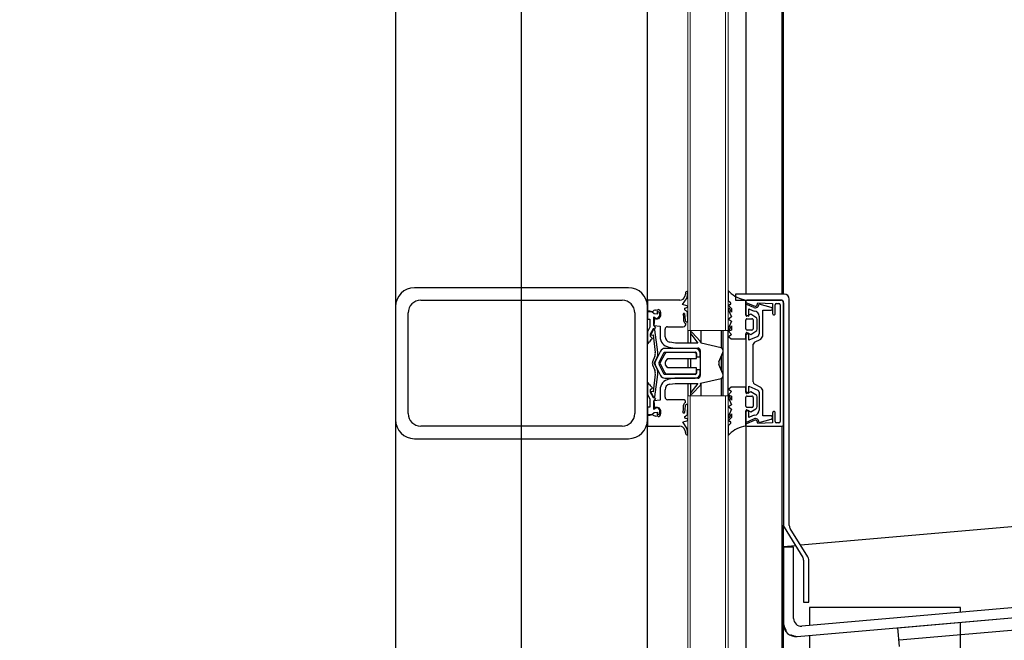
# Model space of a CAD drawing. Extents: x -805 to 3526, y -961 to 1039.
# Tile 415 of 471: x 1262.424 to 1262.815, y 39.928 to 40.174. Entities that reach past the tile are written whole.
import ezdxf

# ---------------------------------------------------------------- set-up
doc = ezdxf.new("R2010")
doc.units = 0
doc.linetypes.add('AM_DIN_F_W050x2', pattern=[3.125, 2.25, -0.875])
doc.layers.add('TTK-P-Aufzug', color=251, linetype='Continuous')
doc.layers.add('TTK-P-Bahnsteig', color=12, linetype='Continuous')

msp = doc.modelspace()

# ---------------------------------------------------------------- linework, layer by layer
at = {"layer": 'TTK-P-Aufzug', "color": 251, "ltscale": 20}
msp.add_line((1262.623084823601, 37.4678294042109), (1262.623084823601, 41.22782940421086), dxfattribs=at)
at = {"layer": 'TTK-P-Aufzug', "color": 251, "lineweight": 13}
for p, q in [((1262.68910157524, 40.61482940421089), (1262.68910157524, 40.05082940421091)), ((1262.69010157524, 40.61482940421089), (1262.69010157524, 40.05082940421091)), ((1262.69010157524, 40.05082940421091), (1262.69010157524, 40.61482940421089)), ((1262.70410157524, 40.05082940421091), (1262.70410157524, 40.61482940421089)), ((1262.70410157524, 40.61482940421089), (1262.70410157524, 40.05082940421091)), ((1262.70510157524, 40.05082940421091), (1262.70510157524, 40.61482940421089)), ((1262.68910157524, 40.05082940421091), (1262.69010157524, 40.05082940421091)), ((1262.69010157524, 40.05082940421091), (1262.70410157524, 40.05082940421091)), ((1262.70410157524, 40.05082940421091), (1262.70510157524, 40.05082940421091)), ((1262.68910157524, 40.02482940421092), (1262.68910157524, 39.87082940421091)), ((1262.69010157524, 40.02482940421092), (1262.68910157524, 40.02482940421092)), ((1262.69010157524, 40.02482940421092), (1262.69010157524, 39.87082940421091)), ((1262.70410157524, 40.02482940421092), (1262.69010157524, 40.02482940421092)), ((1262.69010157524, 39.87082940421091), (1262.69010157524, 40.02482940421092)), ((1262.70410157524, 39.87082940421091), (1262.70410157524, 40.02482940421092)), ((1262.70510157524, 40.02482940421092), (1262.70410157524, 40.02482940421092)), ((1262.70410157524, 40.02482940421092), (1262.70410157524, 39.87082940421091)), ((1262.70510157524, 39.87082940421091), (1262.70510157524, 40.02482940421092)), ((1262.72712304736, 39.96476726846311), (1262.72712304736, 39.9341711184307))]:
    msp.add_line(p, q, dxfattribs=at)
at = {"layer": 'TTK-P-Aufzug', "color": 251}
for p, q in [((1262.712113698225, 40.60286773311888), (1262.712113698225, 40.0653051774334)), ((1262.71212108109, 40.60286773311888), (1262.71212108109, 40.0653051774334)), ((1262.726536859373, 40.60296601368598), (1262.726536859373, 40.0653051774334)), ((1262.727101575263, 40.0653051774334), (1262.727101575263, 40.6034910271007)), ((1262.573084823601, 40.58532940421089), (1262.573084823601, 40.0603294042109)), ((1262.673084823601, 40.06283327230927), (1262.673084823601, 40.58532940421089)), ((1264.219386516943, 40.09556078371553), (1262.733991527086, 39.96546261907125)), ((1262.665584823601, 40.0678294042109), (1262.580584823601, 40.0678294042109)), ((1262.583084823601, 40.06282940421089), (1262.663084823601, 40.06282940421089)), ((1262.685970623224, 40.06283327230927), (1262.673087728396, 40.06283327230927)), ((1262.673087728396, 40.06283327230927), (1262.673087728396, 40.05859925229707)), ((1262.687074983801, 40.06114334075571), (1262.68892376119, 40.06386256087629)), ((1262.688157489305, 40.06571195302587), (1262.687939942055, 40.06448429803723)), ((1262.68892376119, 40.06386256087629), (1262.689099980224, 40.06635725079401)), ((1262.70510157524, 40.06602426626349), (1262.70510157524, 40.06280680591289)), ((1262.70510157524, 40.06280680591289), (1262.706081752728, 40.06194852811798)), ((1262.727455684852, 40.0653051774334), (1262.708136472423, 40.0653051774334)), ((1262.708136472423, 40.0653051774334), (1262.708136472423, 40.06282940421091)), ((1262.708136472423, 40.06282940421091), (1262.726136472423, 40.06282940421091)), ((1262.71212108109, 40.05701772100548), (1262.71212108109, 40.06293545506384)), ((1262.726536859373, 40.06282519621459), (1262.712613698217, 40.06282519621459)), ((1262.729435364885, 39.97335939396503), (1262.729435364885, 40.06332549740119)), ((1264.21918775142, 40.06341154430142), (1262.734407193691, 39.93336713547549)), ((1262.573084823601, 40.06032940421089), (1262.573084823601, 40.0153294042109)), ((1262.673084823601, 40.0153294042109), (1262.673084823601, 40.06032940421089)), ((1262.67634763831, 40.05896834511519), (1262.677301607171, 40.05911744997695)), ((1262.688791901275, 40.06068384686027), (1262.687074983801, 40.06114334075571)), ((1262.688002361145, 40.05969631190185), (1262.688793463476, 40.05991146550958)), ((1262.70517473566, 40.05922807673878), (1262.706541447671, 40.05619655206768)), ((1262.705963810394, 40.06111926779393), (1262.705230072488, 40.06078847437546)), ((1262.705230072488, 40.06078847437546), (1262.706455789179, 40.05956275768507)), ((1262.706455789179, 40.05805618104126), (1262.705701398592, 40.05951433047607)), ((1262.706455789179, 40.05956275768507), (1262.706455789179, 40.05805618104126)), ((1262.715328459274, 40.05995212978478), (1262.712120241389, 40.06132931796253)), ((1262.712120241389, 40.06132931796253), (1262.712120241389, 40.05708030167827)), ((1262.712417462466, 40.06186531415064), (1262.715461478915, 40.06056640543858)), ((1262.713326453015, 40.05656165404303), (1262.713326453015, 40.05939787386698)), ((1262.713326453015, 40.05939787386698), (1262.714814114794, 40.05875820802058)), ((1262.71672056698, 40.06098719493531), (1262.716933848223, 40.06182649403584)), ((1262.716933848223, 40.06182649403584), (1262.722815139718, 40.06152819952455)), ((1262.722298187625, 40.06002545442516), (1262.717420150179, 40.06133094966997)), ((1262.718923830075, 40.04908282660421), (1262.718923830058, 40.05893146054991)), ((1262.718923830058, 40.05893146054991), (1262.722220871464, 40.05893146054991)), ((1262.722815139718, 40.06152819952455), (1262.722815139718, 40.05752841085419)), ((1262.72381408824, 40.05756082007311), (1262.72381408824, 40.06102871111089)), ((1262.724313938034, 40.06152901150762), (1262.725314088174, 40.06152901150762)), ((1262.725828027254, 40.06102916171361), (1262.725828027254, 40.01462901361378)), ((1262.727101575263, 40.01349102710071), (1262.727101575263, 40.06232940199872)), ((1262.727136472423, 40.06182940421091), (1262.727136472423, 39.97353078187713)), ((1262.732558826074, 39.92919014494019), (1264.221555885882, 40.05960344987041)), ((1262.578084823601, 40.01782940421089), (1262.578084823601, 40.05782940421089)), ((1262.668084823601, 40.05782940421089), (1262.668084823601, 40.01782940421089)), ((1262.674805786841, 40.05829070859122), (1262.673087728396, 40.05829070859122)), ((1262.673087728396, 40.05829070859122), (1262.673087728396, 40.05529046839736)), ((1262.673087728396, 40.05529046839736), (1262.674089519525, 40.05529046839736)), ((1262.674089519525, 40.05529046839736), (1262.674059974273, 40.05209759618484)), ((1262.675729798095, 40.05744849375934), (1262.674805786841, 40.05829070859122)), ((1262.675587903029, 40.05290880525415), (1262.675587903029, 40.05626188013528)), ((1262.675587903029, 40.05626188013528), (1262.677008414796, 40.05539080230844)), ((1262.675936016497, 40.05548429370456), (1262.675640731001, 40.0528296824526)), ((1262.676988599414, 40.05737845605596), (1262.675729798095, 40.05744849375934)), ((1262.67746237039, 40.05548429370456), (1262.675936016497, 40.05548429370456)), ((1262.677929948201, 40.0579478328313), (1262.676988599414, 40.05846963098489)), ((1262.676988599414, 40.05846963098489), (1262.676988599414, 40.05737845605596)), ((1262.677008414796, 40.05539080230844), (1262.677994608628, 40.05659610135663)), ((1262.678300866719, 40.05665263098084), (1262.67746237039, 40.05548429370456)), ((1262.677994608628, 40.05659610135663), (1262.677929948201, 40.0579478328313)), ((1262.678300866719, 40.05808778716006), (1262.678300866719, 40.05665263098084)), ((1262.687590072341, 40.05451917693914), (1262.687589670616, 40.05585612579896)), ((1262.687841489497, 40.05762247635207), (1262.688094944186, 40.05477460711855)), ((1262.689092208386, 40.05425875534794), (1262.688988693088, 40.05819683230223)), ((1262.706541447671, 40.05619655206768), (1262.705306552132, 40.05536360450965)), ((1262.705306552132, 40.05536360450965), (1262.706541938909, 40.05456133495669)), ((1262.712120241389, 40.05708030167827), (1262.713326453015, 40.05656165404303)), ((1262.712122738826, 40.05151773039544), (1262.712122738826, 40.05498532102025)), ((1262.712621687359, 40.05551773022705), (1262.714597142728, 40.05551773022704)), ((1262.714112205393, 40.05725368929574), (1262.712633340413, 40.05651786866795)), ((1262.716135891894, 40.05604009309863), (1262.714112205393, 40.05725368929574)), ((1262.715121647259, 40.05501833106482), (1262.715121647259, 40.0515507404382)), ((1262.716622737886, 40.05135473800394), (1262.716621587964, 40.05518278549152)), ((1262.717421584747, 40.05655646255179), (1262.717421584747, 40.04944532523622)), ((1262.674059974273, 40.05209759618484), (1262.673084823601, 40.05035865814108)), ((1262.675417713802, 40.05100043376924), (1262.674265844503, 40.0489823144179)), ((1262.674312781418, 40.04949215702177), (1262.675524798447, 40.05158997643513)), ((1262.675524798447, 40.05158997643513), (1262.676386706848, 40.05188971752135)), ((1262.676386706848, 40.05188971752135), (1262.675587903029, 40.05290880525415)), ((1262.675640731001, 40.0528296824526), (1262.678090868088, 40.05255714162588)), ((1262.677212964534, 40.04224345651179), (1262.676087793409, 40.0510857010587)), ((1262.678090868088, 40.05255714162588), (1262.678092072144, 40.04837073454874)), ((1262.680092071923, 40.04837199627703), (1262.680092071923, 40.05128964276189)), ((1262.681091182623, 40.05233180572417), (1262.683508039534, 40.05233180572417)), ((1262.683508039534, 40.05233180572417), (1262.684549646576, 40.05233367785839)), ((1262.684549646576, 40.05233367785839), (1262.68732277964, 40.05233367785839)), ((1262.706541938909, 40.05456133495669), (1262.705177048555, 40.0515289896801)), ((1262.70645785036, 40.05102119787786), (1262.705309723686, 40.05050358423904)), ((1262.705703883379, 40.05124305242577), (1262.70645785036, 40.0527016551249)), ((1262.70645785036, 40.0527016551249), (1262.70645785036, 40.05102119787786)), ((1262.714622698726, 40.05101833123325), (1262.712647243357, 40.05101833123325)), ((1262.673084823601, 40.05035865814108), (1262.673084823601, 40.04541096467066)), ((1262.674265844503, 40.0489823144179), (1262.675326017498, 40.04915022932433)), ((1262.674284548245, 40.04837575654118), (1262.674312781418, 40.04949215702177)), ((1262.675164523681, 40.04768138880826), (1262.674284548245, 40.04837575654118)), ((1262.675326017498, 40.04915022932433), (1262.676223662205, 40.04209601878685)), ((1262.689099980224, 40.05082940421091), (1262.689099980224, 40.04583524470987)), ((1262.690167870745, 40.05082940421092), (1262.690167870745, 40.04583524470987)), ((1262.690275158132, 40.04951449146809), (1262.693155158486, 40.04583524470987)), ((1262.69410237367, 40.04657895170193), (1262.690860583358, 40.05005972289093)), ((1262.69439061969, 40.04581631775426), (1262.69439061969, 40.05082940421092)), ((1262.7024327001, 40.05082940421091), (1262.7024327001, 40.04388963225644)), ((1262.703173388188, 40.02482940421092), (1262.703173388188, 40.05082940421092)), ((1262.705090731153, 40.05082940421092), (1262.705090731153, 40.02482940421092)), ((1262.705309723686, 40.05050358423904), (1262.70645785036, 40.04923850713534)), ((1262.70645785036, 40.04923850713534), (1262.705364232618, 40.04824598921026)), ((1262.705364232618, 40.04824598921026), (1262.706295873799, 40.04754394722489)), ((1262.706295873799, 40.04754394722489), (1262.712123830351, 40.04754394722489)), ((1262.713326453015, 40.0497875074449), (1262.712123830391, 40.04909365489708)), ((1262.712123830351, 40.04754394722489), (1262.712123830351, 40.0494955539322)), ((1262.712123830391, 40.04909365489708), (1262.712123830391, 40.02656515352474)), ((1262.71262333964, 40.0500177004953), (1262.714129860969, 40.04929183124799)), ((1262.713326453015, 40.0469474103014), (1262.713326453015, 40.0497875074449)), ((1262.716897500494, 40.04849903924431), (1262.713326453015, 40.0469474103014)), ((1262.714129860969, 40.04929183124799), (1262.71613754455, 40.05049743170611)), ((1262.715653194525, 40.04615091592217), (1262.718071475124, 40.04744486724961)), ((1262.673084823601, 40.04541096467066), (1262.673883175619, 40.04631526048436)), ((1262.692091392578, 40.04370447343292), (1262.680064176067, 40.0437008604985)), ((1262.681603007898, 40.04422890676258), (1262.683944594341, 40.04383946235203)), ((1262.684191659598, 40.04583524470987), (1262.681931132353, 40.04620180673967)), ((1262.683944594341, 40.04383946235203), (1262.693093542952, 40.04383541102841)), ((1262.693155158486, 40.04583524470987), (1262.684191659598, 40.04583524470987)), ((1262.7024327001, 40.04388963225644), (1262.694390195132, 40.04581631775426)), ((1262.715129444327, 40.03039192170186), (1262.715129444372, 40.04536363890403)), ((1262.676026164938, 40.04058599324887), (1262.675137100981, 40.03840248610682)), ((1262.675722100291, 40.03779884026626), (1262.676805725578, 40.0399161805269)), ((1262.678291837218, 40.04262643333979), (1262.676376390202, 40.03895738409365)), ((1262.677706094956, 40.03826320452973), (1262.6797617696, 40.04220086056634)), ((1262.680030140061, 40.04161055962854), (1262.678035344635, 40.03778951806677)), ((1262.6797617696, 40.04220086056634), (1262.692031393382, 40.04220086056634)), ((1262.680280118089, 40.0383831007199), (1262.681205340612, 40.03964050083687)), ((1262.691791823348, 40.04204365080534), (1262.680739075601, 40.04204033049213)), ((1262.681205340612, 40.03964050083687), (1262.692592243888, 40.03964050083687)), ((1262.689099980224, 40.03964050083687), (1262.689099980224, 40.03594086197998)), ((1262.690167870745, 40.03964050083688), (1262.690167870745, 40.03594086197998)), ((1262.692591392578, 40.04170447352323), (1262.692591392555, 40.04040462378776)), ((1262.692591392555, 40.04040462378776), (1262.694091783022, 40.04040462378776)), ((1262.692592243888, 40.03964050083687), (1262.6925918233, 40.04124389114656)), ((1262.694091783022, 40.04040462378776), (1262.694091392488, 40.0417050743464)), ((1262.694093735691, 40.04283541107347), (1262.694093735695, 40.03291286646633)), ((1262.701519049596, 40.03831044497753), (1262.703018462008, 40.04210063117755)), ((1262.7024327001, 40.04061995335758), (1262.7024327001, 40.03505829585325)), ((1262.675137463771, 40.03719484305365), (1262.676027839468, 40.03501187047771)), ((1262.676806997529, 40.03568215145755), (1262.675722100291, 40.03779884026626)), ((1262.676377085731, 40.03664212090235), (1262.678294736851, 40.03297422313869)), ((1262.679762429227, 40.03340447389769), (1262.677706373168, 40.03733709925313)), ((1262.678035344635, 40.03778951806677), (1262.680032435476, 40.03396967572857)), ((1262.681206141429, 40.03594086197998), (1262.680280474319, 40.0371972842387)), ((1262.692593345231, 40.03594086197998), (1262.681206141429, 40.03594086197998)), ((1262.692593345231, 40.03436934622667), (1262.692593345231, 40.03594086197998)), ((1262.694093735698, 40.03520507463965), (1262.692593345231, 40.03520507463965)), ((1262.692593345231, 40.03520507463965), (1262.692593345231, 40.033924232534)), ((1262.694093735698, 40.03390447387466), (1262.694093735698, 40.03520507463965)), ((1262.703021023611, 40.03357375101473), (1262.701519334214, 40.03736303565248)), ((1262.676226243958, 40.03350196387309), (1262.675334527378, 40.02646055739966)), ((1262.676095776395, 40.0245122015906), (1262.677215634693, 40.03335512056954)), ((1262.692093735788, 40.03340447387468), (1262.679762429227, 40.03340447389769)), ((1262.6800671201, 40.03190086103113), (1262.692094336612, 40.03190447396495)), ((1262.680741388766, 40.03354033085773), (1262.691793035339, 40.03356879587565)), ((1262.684030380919, 40.03183541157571), (1262.681613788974, 40.03143615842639)), ((1262.693096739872, 40.03183541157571), (1262.684030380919, 40.03183541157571)), ((1262.6941794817, 40.02983573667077), (1262.702436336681, 40.03178439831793)), ((1262.7024327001, 40.03178439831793), (1262.7024327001, 40.02482940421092)), ((1262.772582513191, 39.93269477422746), (1263.915715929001, 40.03270598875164)), ((1262.673883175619, 40.02938890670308), (1262.673084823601, 40.03029320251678)), ((1262.673084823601, 40.03029320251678), (1262.673084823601, 40.02534550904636)), ((1262.674284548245, 40.02732841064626), (1262.675164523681, 40.02802277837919)), ((1262.681936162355, 40.02946230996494), (1262.684114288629, 40.02982591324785)), ((1262.684114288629, 40.02982591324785), (1262.693152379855, 40.02982591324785)), ((1262.689099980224, 40.02982591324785), (1262.689099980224, 40.02482940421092)), ((1262.690167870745, 40.02982591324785), (1262.690167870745, 40.02482940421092)), ((1262.693152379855, 40.02982591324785), (1262.690282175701, 40.02615463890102)), ((1262.690867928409, 40.02560975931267), (1262.694107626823, 40.02909247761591)), ((1262.69439061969, 40.02482940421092), (1262.69439061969, 40.0298855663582)), ((1262.706295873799, 40.02825924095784), (1262.705364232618, 40.02755719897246)), ((1262.705364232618, 40.02755719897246), (1262.70645785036, 40.02656468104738)), ((1262.712123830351, 40.02825924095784), (1262.706295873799, 40.02825924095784)), ((1262.712123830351, 40.02630763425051), (1262.712123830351, 40.02825924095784)), ((1262.713326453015, 40.02587130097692), (1262.713326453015, 40.02871139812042)), ((1262.713326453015, 40.02871139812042), (1262.716945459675, 40.02713893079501)), ((1262.718077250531, 40.02821742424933), (1262.71565819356, 40.02950992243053)), ((1262.673084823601, 40.02534550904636), (1262.674059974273, 40.0236065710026)), ((1262.674059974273, 40.0236065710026), (1262.674089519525, 40.02041369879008)), ((1262.674312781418, 40.02621201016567), (1262.674284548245, 40.02732841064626)), ((1262.675334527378, 40.02646055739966), (1262.674284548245, 40.02659352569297)), ((1262.674284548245, 40.02659352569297), (1262.675425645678, 40.02459706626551)), ((1262.675524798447, 40.02411419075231), (1262.674312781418, 40.02621201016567)), ((1262.676386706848, 40.02381444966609), (1262.675524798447, 40.02411419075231)), ((1262.675587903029, 40.02279536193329), (1262.676386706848, 40.02381444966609)), ((1262.67809840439, 40.02729233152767), (1262.67809840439, 40.02310452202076)), ((1262.680099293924, 40.02433180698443), (1262.680099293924, 40.02722978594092)), ((1262.705177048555, 40.02427419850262), (1262.706541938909, 40.02124185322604)), ((1262.70645785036, 40.02656468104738), (1262.705309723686, 40.02529960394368)), ((1262.705309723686, 40.02529960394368), (1262.70645785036, 40.02478199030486)), ((1262.70645785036, 40.02310153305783), (1262.705703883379, 40.02456013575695)), ((1262.70645785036, 40.02478199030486), (1262.70645785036, 40.02310153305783)), ((1262.712122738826, 40.02081786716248), (1262.712122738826, 40.02428545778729)), ((1262.712123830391, 40.02656515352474), (1262.713326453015, 40.02587130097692)), ((1262.714129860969, 40.02651135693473), (1262.71262333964, 40.02578548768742)), ((1262.712647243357, 40.02478485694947), (1262.714622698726, 40.02478485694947)), ((1262.71613754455, 40.02530575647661), (1262.714129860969, 40.02651135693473)), ((1262.715121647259, 40.02425244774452), (1262.715121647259, 40.0207848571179)), ((1262.716622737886, 40.02062040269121), (1262.716622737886, 40.0244484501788)), ((1262.717430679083, 40.02628160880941), (1262.717430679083, 40.01919708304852)), ((1262.71893348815, 40.01693146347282), (1262.718930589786, 40.02657937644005)), ((1262.674089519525, 40.02041369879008), (1262.673087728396, 40.02041369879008)), ((1262.673087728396, 40.02041369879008), (1262.673087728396, 40.01741345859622)), ((1262.675587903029, 40.01944228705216), (1262.675587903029, 40.02279536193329)), ((1262.677008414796, 40.020313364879), (1262.675587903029, 40.01944228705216)), ((1262.67809840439, 40.02310452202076), (1262.67564974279, 40.02283065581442)), ((1262.67564974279, 40.02283065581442), (1262.675936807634, 40.02026398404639)), ((1262.675936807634, 40.02026398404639), (1262.677462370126, 40.02026398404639)), ((1262.677994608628, 40.01910806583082), (1262.677008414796, 40.020313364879)), ((1262.677462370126, 40.02026398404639), (1262.678300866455, 40.01909564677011)), ((1262.684656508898, 40.02333180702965), (1262.681099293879, 40.02333180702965)), ((1262.687307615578, 40.02332744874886), (1262.684656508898, 40.02333180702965)), ((1262.687432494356, 40.01981049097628), (1262.687432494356, 40.02112059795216)), ((1262.688105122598, 40.02089321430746), (1262.687866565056, 40.01819437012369)), ((1262.689000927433, 40.01747152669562), (1262.689102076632, 40.02140966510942)), ((1262.706541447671, 40.01960663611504), (1262.70517473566, 40.01657511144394)), ((1262.706541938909, 40.02124185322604), (1262.705306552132, 40.02043958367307)), ((1262.705306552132, 40.02043958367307), (1262.706541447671, 40.01960663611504)), ((1262.714597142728, 40.02028545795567), (1262.712621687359, 40.02028545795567)), ((1262.714112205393, 40.01854949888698), (1262.716135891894, 40.01976309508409)), ((1262.673087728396, 40.01741345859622), (1262.674805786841, 40.01741345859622)), ((1262.67310157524, 40.01705974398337), (1262.67310157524, 40.0128294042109)), ((1262.674805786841, 40.01741345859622), (1262.675729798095, 40.01825567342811)), ((1262.675729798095, 40.01825567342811), (1262.676988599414, 40.01832571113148)), ((1262.677301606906, 40.01663082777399), (1262.676347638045, 40.01677993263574)), ((1262.676988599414, 40.01832571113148), (1262.676988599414, 40.01723453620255)), ((1262.676988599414, 40.01723453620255), (1262.677929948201, 40.01775633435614)), ((1262.677929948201, 40.01775633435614), (1262.677994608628, 40.01910806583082)), ((1262.678300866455, 40.01909564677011), (1262.678300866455, 40.01766049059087)), ((1262.688824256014, 40.01575158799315), (1262.688033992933, 40.01596333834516)), ((1262.706455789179, 40.01624043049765), (1262.705230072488, 40.01501471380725)), ((1262.705701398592, 40.01628885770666), (1262.706455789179, 40.01774700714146)), ((1262.706455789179, 40.01774700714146), (1262.706455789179, 40.01624043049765)), ((1262.71212108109, 40.01286773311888), (1262.71212108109, 40.01878546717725)), ((1262.713326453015, 40.01909715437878), (1262.712132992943, 40.018583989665)), ((1262.712132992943, 40.018583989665), (1262.712132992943, 40.01432881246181)), ((1262.712132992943, 40.01432881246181), (1262.715341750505, 40.0157085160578)), ((1262.712633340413, 40.01928531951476), (1262.714112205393, 40.01854949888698)), ((1262.713326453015, 40.01625705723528), (1262.713326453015, 40.01909715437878)), ((1262.714828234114, 40.0169027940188), (1262.713326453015, 40.01625705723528)), ((1262.722262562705, 40.01693146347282), (1262.71893348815, 40.01693146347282)), ((1262.722828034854, 40.01809588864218), (1262.722828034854, 40.01412825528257)), ((1262.723826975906, 40.01462856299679), (1262.72382697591, 40.01812841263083)), ((1262.573084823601, 40.0153294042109), (1262.573084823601, 39.90032940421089)), ((1262.663084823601, 40.01282940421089), (1262.583084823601, 40.01282940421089)), ((1262.673084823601, 39.90032940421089), (1262.673084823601, 40.0128294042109)), ((1262.67310157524, 40.0128294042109), (1262.685862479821, 40.0128294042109)), ((1262.687094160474, 40.01452525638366), (1262.688805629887, 40.01498439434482)), ((1262.688939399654, 40.01180576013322), (1262.687094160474, 40.01452525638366)), ((1262.689117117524, 40.00931117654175), (1262.688939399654, 40.01180576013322)), ((1262.706081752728, 40.01385466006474), (1262.70510157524, 40.01299638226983)), ((1262.70510157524, 40.01299638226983), (1262.70510157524, 40.00977892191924)), ((1262.705230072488, 40.01501471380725), (1262.705963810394, 40.01468392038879)), ((1262.712113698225, 40.0128677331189), (1262.712113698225, 39.88293545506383)), ((1262.71212108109, 40.0128677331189), (1262.71212108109, 39.88293545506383)), ((1262.715475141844, 40.01508569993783), (1262.712432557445, 40.01378510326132)), ((1262.712692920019, 40.01283809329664), (1262.726620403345, 40.01283809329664)), ((1262.716948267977, 40.01382649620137), (1262.716661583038, 40.01477485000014)), ((1262.722828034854, 40.01412825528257), (1262.716948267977, 40.01382649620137)), ((1262.71743426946, 40.0143309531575), (1262.722262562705, 40.01562624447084)), ((1262.72532817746, 40.01412871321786), (1262.724328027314, 40.01412871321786)), ((1262.726536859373, 40.01296601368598), (1262.726536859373, 39.88282519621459)), ((1262.580584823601, 40.0078294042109), (1262.665584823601, 40.0078294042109)), ((1262.687955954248, 40.01118343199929), (1262.688174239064, 40.00995590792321)), ((1262.727101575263, 39.96476726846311), (1262.727101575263, 39.97353078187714)), ((1262.727101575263, 39.96476726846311), (1262.727101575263, 39.97353078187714)), ((1262.72735873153, 39.97263025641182), (1262.734834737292, 39.96061140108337)), ((1262.736834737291, 39.96089171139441), (1262.729826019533, 39.97215932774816)), ((1262.731929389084, 39.96528220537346), (1262.727136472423, 39.96486287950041)), ((1262.727101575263, 39.88232940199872), (1262.727101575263, 39.96476726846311)), ((1262.731144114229, 39.96476726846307), (1262.72712304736, 39.96476726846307)), ((1262.72712304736, 39.96476726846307), (1262.72712304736, 39.93417111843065)), ((1262.731144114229, 39.93635557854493), (1262.731144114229, 39.96476726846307)), ((1262.735136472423, 39.95955504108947), (1262.735136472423, 39.94282940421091)), ((1262.737136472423, 39.94282940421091), (1262.737136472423, 39.95983535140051)), ((1262.735136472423, 39.94282940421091), (1262.737136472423, 39.94282940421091)), ((1262.73748350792, 39.94075111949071), (1262.73748350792, 39.93362741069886)), ((1262.76748350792, 39.94075111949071), (1262.737483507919, 39.94075111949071)), ((1262.79748350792, 39.94075111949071), (1262.76748350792, 39.94075111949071)), ((1262.79748350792, 39.93888559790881), (1262.79748350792, 39.94075111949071)), ((1262.727101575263, 39.88232940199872), (1262.727101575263, 39.9341711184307)), ((1262.772582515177, 39.93269475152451), (1262.814596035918, 39.93637048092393)), ((1262.79748350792, 39.85375111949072), (1262.79748350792, 39.93481986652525)), ((1262.73748350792, 39.92962099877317), (1262.73748350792, 39.85375111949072)), ((1262.773236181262, 39.92522331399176), (1262.772582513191, 39.93269477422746))]:
    msp.add_line(p, q, dxfattribs=at)
at = {"layer": 'TTK-P-Aufzug', "color": 251, "linetype": 'AM_DIN_F_W050x2', "ltscale": 0.25}
msp.add_line((1263.080629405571, 39.95462627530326), (1262.77301829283, 39.92771379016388), dxfattribs=at)
at = {"layer": 'TTK-P-Aufzug', "color": 251}
for centre, radius, start, end in [((1262.580584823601, 40.06032940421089), 0.007499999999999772, 90, 180), ((1262.665584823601, 40.06032940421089), 0.0075, 0, 90), ((1262.583084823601, 40.05782940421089), 0.005, 90, 180), ((1262.663084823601, 40.05782940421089), 0.005, 0, 90), ((1262.685970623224, 40.06483327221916), 0.001999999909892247, 270, 349.9511881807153), ((1262.688945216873, 40.06557236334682), 0.0007999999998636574, 78.84556421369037, 169.951188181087), ((1262.705398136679, 40.0661051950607), 0.0003074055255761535, 13.2042419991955, 195.2638227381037), ((1262.713862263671, 40.0743754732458), 0.01157176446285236, 225.1232785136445, 261.3459395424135), ((1262.712613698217, 40.06232519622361), 0.0004999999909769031, 90, 246.8916284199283), ((1262.726136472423, 40.06182940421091), 0.001, 0, 90), ((1262.726601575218, 40.06232940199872), 0.0005000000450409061, 0, 97.4367523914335), ((1262.727455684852, 40.06332549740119), 0.001979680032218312, 0, 90), ((1262.676686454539, 40.05680060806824), 0.002194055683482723, 98.88342801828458, 137.7794239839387), ((1262.677301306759, 40.05811745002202), 0.001000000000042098, 358.3001938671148, 89.98278767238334), ((1262.68817250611, 40.05933430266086), 0.0003999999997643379, 115.1736051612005, 244.0068408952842), ((1262.686682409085, 40.05627822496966), 0.002999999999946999, 39.75721230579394, 64.00684091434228), ((1262.688688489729, 40.06029744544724), 0.0003999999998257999, 285.2145581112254, 75.01721187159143), ((1262.70544431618, 40.05935970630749), 0.0003000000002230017, 31.025124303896, 206.0251243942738), ((1262.70575236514, 40.06157235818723), 0.0004999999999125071, 295.0172123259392, 48.7934724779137), ((1262.715920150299, 40.06133049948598), 0.002799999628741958, 246.7332318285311, 264.0380633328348), ((1262.715920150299, 40.06133049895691), 0.001499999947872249, 246.7676566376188, 0.01721597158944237), ((1262.715853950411, 40.06148616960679), 0.001000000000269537, 246.8916292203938, 330.0678120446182), ((1262.722220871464, 40.05948118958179), 0.0005497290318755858, 270, 81.91487906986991), ((1262.724314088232, 40.06102871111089), 0.0004999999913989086, 90.01720100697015, 180), ((1262.725314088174, 40.06102901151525), 0.0004999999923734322, 0.01674465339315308, 90), ((1262.667546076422, 40.01869617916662), 0.04028604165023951, 79.24822538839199, 82.09345926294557), ((1262.687689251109, 40.05725257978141), 0.0003999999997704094, 67.6293966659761, 204.2668409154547), ((1262.684589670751, 40.05585522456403), 0.003000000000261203, 0.01721231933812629, 24.26684092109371), ((1262.688855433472, 40.0550229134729), 0.000799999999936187, 198.0823099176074, 287.215630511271), ((1262.712621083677, 40.05701772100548), 0.0005000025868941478, 180, 271.4046519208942), ((1262.712621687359, 40.05501773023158), 0.0004999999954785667, 90, 183.7164275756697), ((1262.714621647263, 40.05501833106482), 0.0004999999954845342, 0, 92.80913823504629), ((1262.715421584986, 40.05655646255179), 0.001999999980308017, 0, 84.03805871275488), ((1262.715621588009, 40.05518248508), 0.0009999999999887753, 0.01721231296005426, 59.04906295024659), ((1262.723315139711, 40.05752841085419), 0.0004999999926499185, 180, 270.0172118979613), ((1262.723315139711, 40.05752841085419), 0.0004999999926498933, 270.0172118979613, 3.716428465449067), ((1262.675784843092, 40.05079088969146), 0.0004227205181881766, 44.21992554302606, 150.2838435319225), ((1262.681091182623, 40.05133180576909), 0.000999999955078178, 90, 182.4164788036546), ((1262.68732277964, 40.05336064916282), 0.001026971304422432, 270, 10.80505762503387), ((1262.688590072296, 40.05451917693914), 0.0009999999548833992, 180, 255.0172134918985), ((1262.705446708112, 40.05139752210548), 0.0002999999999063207, 154.0093002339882, 329.0093002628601), ((1262.712622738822, 40.05151773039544), 0.0004999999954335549, 180, 272.8091382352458), ((1262.714622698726, 40.05151833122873), 0.000499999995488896, 270, 3.716427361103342), ((1262.715622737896, 40.05135473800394), 0.0009999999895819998, 300.9845326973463, 0), ((1262.678319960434, 40.04343779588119), 0.005288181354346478, 126.6336320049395, 147.0346853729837), ((1262.682292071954, 40.04837199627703), 0.004199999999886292, 180.0172123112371, 260.5572009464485), ((1262.682292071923, 40.04837199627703), 0.002200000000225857, 180, 260.5571678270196), ((1262.690567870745, 40.04978710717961), 0.0003999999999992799, 42.96404509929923, 222.9640451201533), ((1262.71262333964, 40.04951770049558), 0.0004999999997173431, 90, 182.5386397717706), ((1262.716423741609, 40.04937969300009), 0.0009999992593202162, 298.2785947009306, 3.763157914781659), ((1262.716923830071, 40.04908282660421), 0.002000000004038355, 305.0172145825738, 0), ((1262.68006477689, 40.04170086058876), 0.001999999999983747, 90.01721231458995, 152.4329461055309), ((1262.692091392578, 40.04170447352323), 0.001999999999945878, 0.01721231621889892, 90), ((1262.693093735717, 40.04283541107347), 0.0009999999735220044, 0, 90.01104462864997), ((1262.693315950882, 40.04584652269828), 0.001074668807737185, 358.3894165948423, 42.96404508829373), ((1262.701873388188, 40.04271610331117), 0.001299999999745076, 331.7421662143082, 64.51721222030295), ((1262.716124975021, 40.04526919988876), 0.0009999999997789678, 118.1499345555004, 174.5809674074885), ((1262.67324765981, 40.04171732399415), 0.003000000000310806, 337.8452007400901, 7.251884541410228), ((1262.673244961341, 40.04173853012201), 0.00399999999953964, 332.8972651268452, 7.25188453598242), ((1262.68073931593, 40.04124033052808), 0.0008000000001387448, 90.0172123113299, 152.4329461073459), ((1262.691791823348, 40.04124365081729), 0.0007999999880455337, 0.0172123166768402, 90), ((1262.692091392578, 40.04170447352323), 0.0005000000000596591, 0, 96.8920097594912), ((1262.676618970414, 40.03779910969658), 0.001600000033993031, 157.8452007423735, 202.1892238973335), ((1262.678592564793, 40.03780041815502), 0.00249999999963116, 152.4329461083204, 207.6014783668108), ((1262.673247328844, 40.0338576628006), 0.004000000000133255, 352.7825400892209, 27.13715951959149), ((1262.678592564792, 40.03780041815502), 0.0009999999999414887, 152.432946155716, 207.6014784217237), ((1262.681085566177, 40.03779043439), 0.00100000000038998, 143.6535517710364, 216.3808726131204), ((1262.702399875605, 40.03783700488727), 0.000999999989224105, 151.7421667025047, 208.2922585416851), ((1262.673250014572, 40.03387887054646), 0.002999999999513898, 352.7825400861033, 22.18922389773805), ((1262.682298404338, 40.02729233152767), 0.004199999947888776, 99.38128260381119, 180), ((1262.6800671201, 40.03390086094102), 0.002000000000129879, 207.6014783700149, 270), ((1262.680741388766, 40.03434033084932), 0.0007999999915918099, 207.60147866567, 270), ((1262.691792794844, 40.03436934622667), 0.0008005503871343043, 270.0172123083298, 0), ((1262.692093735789, 40.03390447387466), 0.0004999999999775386, 270, 2.264765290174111), ((1262.692093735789, 40.03390447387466), 0.00199999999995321, 270.0172123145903, 0), ((1262.693096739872, 40.03283541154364), 0.0009999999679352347, 270, 4.442289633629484), ((1262.701876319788, 40.03295759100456), 0.001300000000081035, 295.5172123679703, 28.29225844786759), ((1262.678319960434, 40.03226637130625), 0.005288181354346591, 212.9653146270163, 233.3663679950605), ((1262.682298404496, 40.02729233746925), 0.00220000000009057, 99.47722342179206, 181.6292825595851), ((1262.693657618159, 40.02951108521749), 0.0006146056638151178, 317.0703794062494, 31.88575462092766), ((1262.716129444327, 40.03039192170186), 0.001000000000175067, 180, 241.8844827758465), ((1262.716930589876, 40.0265787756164), 0.001999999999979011, 0.01721233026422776, 55.01721233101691), ((1262.675792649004, 40.02480683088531), 0.0004227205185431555, 209.7505810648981, 315.8144990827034), ((1262.681099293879, 40.02433180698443), 0.0009999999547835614, 180, 270), ((1262.690575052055, 40.02588219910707), 0.0004000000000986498, 137.0703794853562, 317.0703793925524), ((1262.705446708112, 40.02440566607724), 0.0002999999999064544, 30.99069973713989, 205.9906997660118), ((1262.712622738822, 40.02428545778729), 0.0004999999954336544, 87.19086176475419, 180), ((1262.71262333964, 40.02628548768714), 0.0004999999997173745, 177.461360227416, 270), ((1262.714622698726, 40.02428485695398), 0.0004999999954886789, 356.2835726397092, 90), ((1262.715622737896, 40.0244484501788), 0.0009999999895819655, 0, 59.0154673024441), ((1262.716430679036, 40.02628160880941), 0.001000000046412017, 0, 59.01720791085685), ((1262.684432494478, 40.01981049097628), 0.002999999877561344, 335.7675833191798, 0), ((1262.687307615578, 40.02234696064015), 0.000980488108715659, 350.645189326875, 90), ((1262.688517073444, 40.02113030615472), 0.001084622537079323, 102.8928186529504, 180.5128479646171), ((1262.688865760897, 40.02064536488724), 0.0007999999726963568, 72.81879445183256, 161.9521117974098), ((1262.712621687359, 40.02078545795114), 0.0004999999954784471, 176.2835724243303, 270), ((1262.714621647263, 40.0207848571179), 0.0004999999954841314, 267.1908617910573, 0), ((1262.715621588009, 40.02062070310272), 0.0009999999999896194, 300.9509370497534, 359.9828074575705), ((1262.583084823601, 40.01782940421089), 0.005000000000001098, 180, 270), ((1262.663084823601, 40.01782940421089), 0.005, 270, 0), ((1262.667534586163, 40.05695926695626), 0.04028601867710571, 277.9429277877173, 280.7861987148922), ((1262.676730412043, 40.01922891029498), 0.002478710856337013, 228.0643603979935, 261.1165719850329), ((1262.677301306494, 40.01763082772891), 0.001000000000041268, 270.0172123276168, 1.699806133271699), ((1262.687532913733, 40.01841499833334), 0.0004000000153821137, 155.7675833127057, 326.5251771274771), ((1262.688185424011, 40.01633356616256), 0.0004000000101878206, 116.0275827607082, 247.7543909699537), ((1262.686693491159, 40.01938874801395), 0.002999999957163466, 296.0275827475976, 320.2772116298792), ((1262.6887019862, 40.01537073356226), 0.00040000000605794, 285.0172126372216, 72.20125020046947), ((1262.70544431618, 40.01644348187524), 0.0003000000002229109, 153.9748756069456, 328.974875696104), ((1262.712621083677, 40.01878546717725), 0.0005000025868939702, 88.5953480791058, 180), ((1262.715934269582, 40.01433050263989), 0.0027999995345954, 95.99637243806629, 113.2667681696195), ((1262.715934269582, 40.01433050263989), 0.001499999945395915, 0.01720850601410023, 113.2667681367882), ((1262.715432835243, 40.01910423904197), 0.002000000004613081, 275.9963724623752, 2.66074109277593), ((1262.722087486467, 40.01627885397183), 0.000675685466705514, 285.0172045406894, 74.98279545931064), ((1262.723326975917, 40.01812841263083), 0.0004999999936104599, 90.01576430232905, 183.7296079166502), ((1262.723326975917, 40.01812841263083), 0.0004999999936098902, 0, 90.01576430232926), ((1262.580584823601, 40.0153294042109), 0.007499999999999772, 180, 270), ((1262.665584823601, 40.0153294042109), 0.0075, 270, 0), ((1262.685986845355, 40.0108332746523), 0.002000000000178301, 10.0832364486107, 93.56511015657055), ((1262.713862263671, 40.00142771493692), 0.01157176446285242, 98.65406045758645, 134.8767214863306), ((1262.70575236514, 40.0142308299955), 0.0004999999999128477, 311.2065275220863, 64.98278767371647), ((1262.712627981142, 40.01332953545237), 0.000495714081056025, 113.2177504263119, 277.5274210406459), ((1262.715868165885, 40.01416617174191), 0.0009999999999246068, 37.49399366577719, 113.1427954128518), ((1262.724328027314, 40.01462871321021), 0.0004999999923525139, 180.0171770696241, 270), ((1262.725328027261, 40.01462901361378), 0.0004999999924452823, 270.0172011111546, 0), ((1262.726620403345, 40.01334185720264), 0.000503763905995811, 270, 17.22415356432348), ((1262.688961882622, 40.010095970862), 0.0007999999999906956, 190.0832364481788, 281.1888604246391), ((1262.705398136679, 40.00969799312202), 0.0003074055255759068, 164.7361772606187, 346.7957580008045), ((1262.729071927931, 39.97353078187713), 0.001935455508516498, 180, 207.7282351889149), ((1262.731473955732, 39.97335939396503), 0.00203859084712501, 180, 216.0629949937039), ((1262.731473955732, 39.97335939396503), 0.00203859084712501, 180, 216.0629949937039), ((1262.733136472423, 39.95955504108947), 0.002000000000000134, 0, 31.88256683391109), ((1262.735136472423, 39.95983535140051), 0.002000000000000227, 0, 31.88256683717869), ((1262.732123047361, 39.93417111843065), 0.005, 180, 274.9999999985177), ((1262.732725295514, 39.93487062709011), 0.005588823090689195, 190.8023163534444, 216.318662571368), ((1262.734145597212, 39.93635719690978), 0.003001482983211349, 180.0308932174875, 275.0000000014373), ((1262.732725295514, 39.93487062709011), 0.005588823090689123, 239.99999999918, 262.6060019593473)]:
    msp.add_arc(centre, radius, start, end, dxfattribs=at)
at = {"layer": 'TTK-P-Bahnsteig', "color": 251}
msp.add_circle((473.785114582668, 39.13224644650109), 1000, dxfattribs=at)

doc.saveas('drawing.dxf')
